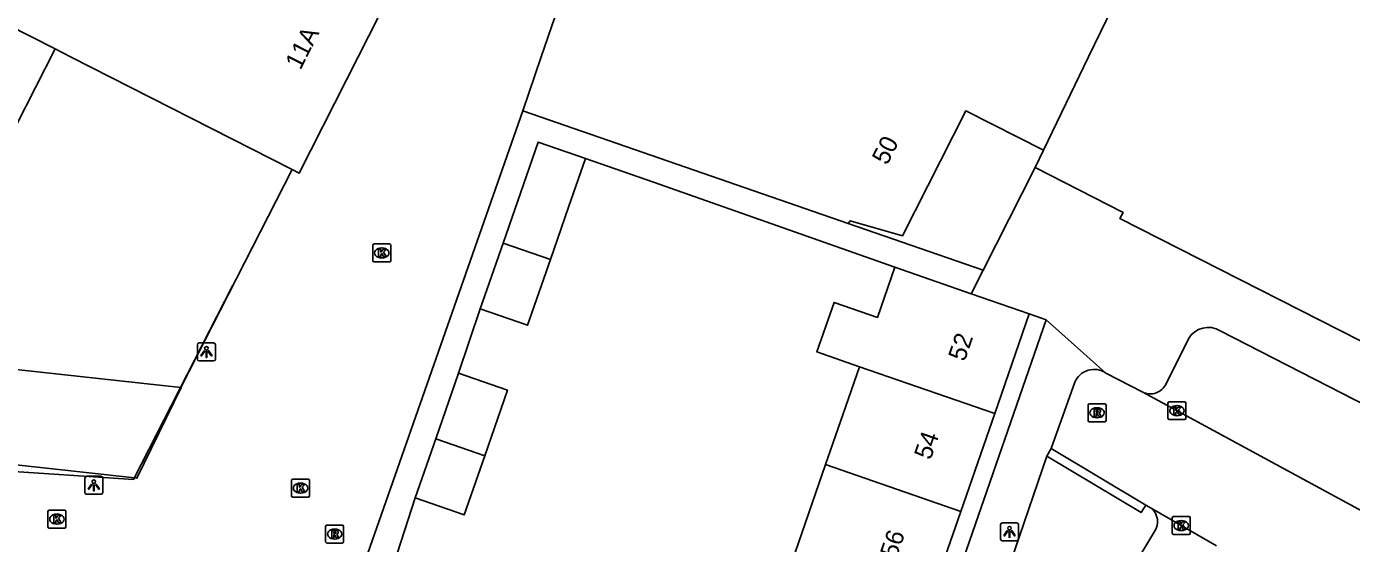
# Model space of a CAD drawing. Extents: x 160356 to 161355, y 381727 to 382845.
# Drawn here: x 160622.2 to 160696, y 382222.9 to 382251.7 of the extents above; entities that cross this region are included whole.
import ezdxf

# ---------------------------------------------------------------- set-up
doc = ezdxf.new("R2010")
doc.units = 0
for name, color, linetype in [('IMGEO_Kolk', 7, 'Continuous'), ('IMGEO_Lichtpunt', 7, 'Continuous'), ('IMGEO_Muur', 7, 'Continuous'), ('IMGEO_Pand', 7, 'Continuous'), ('IMGEO_Pand_nummerreeks', 7, 'Continuous'), ('IMGEO_Parkeervlak_open', 7, 'Continuous'), ('IMGEO_Rijbaan_lokaal_open', 7, 'Continuous'), ('IMGEO_Rioolput', 7, 'Continuous'), ('IMGEO_Voetpad_open', 7, 'Continuous'), ('IMGEO_Woonerf_open', 7, 'Continuous')]:
    doc.layers.add(name, color=color, linetype=linetype)

msp = doc.modelspace()

# ---------------------------------------------------------------- linework, layer by layer
at = {"layer": 'IMGEO_Kolk'}
for p, q in [((160641.546, 382239.579), (160642.398, 382239.579)), ((160641.471, 382238.653), (160641.471, 382239.505)), ((160641.982, 382238.799), (160641.957, 382238.799)), ((160641.959, 382239.359), (160641.984, 382239.359)), ((160642.472, 382239.505), (160642.472, 382238.653)), ((160642.398, 382238.579), (160641.546, 382238.579)), ((160685.761, 382229.869), (160685.761, 382230.721)), ((160685.836, 382230.795), (160686.688, 382230.795)), ((160686.762, 382230.721), (160686.762, 382229.869)), ((160686.272, 382230.015), (160686.247, 382230.015)), ((160686.249, 382230.575), (160686.274, 382230.575)), ((160686.688, 382229.795), (160685.836, 382229.795)), ((160636.946, 382225.556), (160636.946, 382226.408)), ((160637.021, 382226.482), (160637.873, 382226.482)), ((160637.434, 382226.262), (160637.459, 382226.262)), ((160637.947, 382226.408), (160637.947, 382225.556)), ((160637.457, 382225.702), (160637.432, 382225.702)), ((160637.873, 382225.482), (160637.021, 382225.482)), ((160623.377, 382223.828), (160623.377, 382224.68)), ((160623.452, 382224.754), (160624.304, 382224.754)), ((160623.865, 382224.534), (160623.89, 382224.534)), ((160624.378, 382224.68), (160624.378, 382223.828)), ((160686, 382223.47), (160686, 382224.322)), ((160686.075, 382224.396), (160686.927, 382224.396)), ((160686.488, 382224.176), (160686.513, 382224.176)), ((160687.001, 382224.322), (160687.001, 382223.47)), ((160624.304, 382223.754), (160623.452, 382223.754)), ((160623.888, 382223.974), (160623.863, 382223.974)), ((160686.927, 382223.396), (160686.075, 382223.396)), ((160686.511, 382223.616), (160686.486, 382223.616))]:
    msp.add_line(p, q, dxfattribs=at)
for points in [[(160641.546, 382239.579), (160642.398, 382239.579)], [(160641.471, 382238.653), (160641.471, 382239.505)], [(160641.792, 382239.279), (160641.915, 382239.279), (160641.915, 382239.128), (160642.045, 382239.279), (160642.209, 382239.279), (160642.063, 382239.128), (160642.216, 382238.879), (160642.064, 382238.879), (160641.979, 382239.043), (160641.915, 382238.976), (160641.915, 382238.879), (160641.792, 382238.879), (160641.792, 382239.279)], [(160642.472, 382239.505), (160642.472, 382238.653)], [(160642.398, 382238.579), (160641.546, 382238.579)], [(160685.761, 382229.869), (160685.761, 382230.721)], [(160685.836, 382230.795), (160686.688, 382230.795)], [(160686.762, 382230.721), (160686.762, 382229.869)], [(160686.082, 382230.495), (160686.205, 382230.495), (160686.205, 382230.344), (160686.335, 382230.495), (160686.499, 382230.495), (160686.353, 382230.344), (160686.506, 382230.095), (160686.354, 382230.095), (160686.269, 382230.259), (160686.205, 382230.192), (160686.205, 382230.095), (160686.082, 382230.095), (160686.082, 382230.495)], [(160686.688, 382229.795), (160685.836, 382229.795)], [(160636.946, 382225.556), (160636.946, 382226.408)], [(160637.021, 382226.482), (160637.873, 382226.482)], [(160637.947, 382226.408), (160637.947, 382225.556)], [(160637.267, 382226.182), (160637.39, 382226.182), (160637.39, 382226.031), (160637.52, 382226.182), (160637.684, 382226.182), (160637.538, 382226.031), (160637.691, 382225.782), (160637.539, 382225.782), (160637.454, 382225.946), (160637.39, 382225.879), (160637.39, 382225.782), (160637.267, 382225.782), (160637.267, 382226.182)], [(160637.873, 382225.482), (160637.021, 382225.482)], [(160623.377, 382223.828), (160623.377, 382224.68)], [(160623.452, 382224.754), (160624.304, 382224.754)], [(160623.698, 382224.454), (160623.821, 382224.454), (160623.821, 382224.303), (160623.951, 382224.454), (160624.115, 382224.454), (160623.969, 382224.303), (160624.122, 382224.054), (160623.97, 382224.054), (160623.885, 382224.218), (160623.821, 382224.151), (160623.821, 382224.054), (160623.698, 382224.054), (160623.698, 382224.454)], [(160624.378, 382224.68), (160624.378, 382223.828)], [(160686, 382223.47), (160686, 382224.322)], [(160686.075, 382224.396), (160686.927, 382224.396)], [(160686.321, 382224.096), (160686.444, 382224.096), (160686.444, 382223.945), (160686.574, 382224.096), (160686.738, 382224.096), (160686.592, 382223.945), (160686.745, 382223.696), (160686.593, 382223.696), (160686.508, 382223.86), (160686.444, 382223.793), (160686.444, 382223.696), (160686.321, 382223.696), (160686.321, 382224.096)], [(160687.001, 382224.322), (160687.001, 382223.47)], [(160624.304, 382223.754), (160623.452, 382223.754)], [(160686.927, 382223.396), (160686.075, 382223.396)]]:
    msp.add_lwpolyline(points, dxfattribs=at)
for centre, start, end in [((160641.548, 382239.503), 91.55205, 178.44795), ((160641.548, 382239.503), 91.55205, 178.44795), ((160642.396, 382239.503), 1.55205, 88.44795), ((160642.396, 382239.503), 1.55205, 88.44795), ((160641.548, 382238.655), 181.55205, 268.44795), ((160641.548, 382238.655), 181.55205, 268.44795), ((160642.396, 382238.655), 271.55205, 358.44795), ((160642.396, 382238.655), 271.55205, 358.44795), ((160685.838, 382230.719), 91.55205, 178.44795), ((160685.838, 382230.719), 91.55205, 178.44795), ((160686.686, 382230.719), 1.55205, 88.44795), ((160686.686, 382230.719), 1.55205, 88.44795), ((160685.838, 382229.871), 181.55205, 268.44795), ((160685.838, 382229.871), 181.55205, 268.44795), ((160686.686, 382229.871), 271.55205, 358.44795), ((160686.686, 382229.871), 271.55205, 358.44795), ((160637.023, 382226.406), 91.55205, 178.44795), ((160637.023, 382226.406), 91.55205, 178.44795), ((160637.871, 382226.406), 1.55205, 88.44795), ((160637.871, 382226.406), 1.55205, 88.44795), ((160637.023, 382225.558), 181.55205, 268.44795), ((160637.023, 382225.558), 181.55205, 268.44795), ((160637.871, 382225.558), 271.55205, 358.44795), ((160637.871, 382225.558), 271.55205, 358.44795), ((160623.454, 382224.678), 91.55205, 178.44795), ((160623.454, 382224.678), 91.55205, 178.44795), ((160624.302, 382224.678), 1.55205, 88.44795), ((160624.302, 382224.678), 1.55205, 88.44795), ((160686.077, 382224.32), 91.55205, 178.44795), ((160686.077, 382224.32), 91.55205, 178.44795), ((160686.925, 382224.32), 1.55205, 88.44795), ((160686.925, 382224.32), 1.55205, 88.44795), ((160623.454, 382223.83), 181.55205, 268.44795), ((160623.454, 382223.83), 181.55205, 268.44795), ((160624.302, 382223.83), 271.55205, 358.44795), ((160624.302, 382223.83), 271.55205, 358.44795), ((160686.077, 382223.472), 181.55205, 268.44795), ((160686.077, 382223.472), 181.55205, 268.44795), ((160686.925, 382223.472), 271.55205, 358.44795), ((160686.925, 382223.472), 271.55205, 358.44795)]:
    msp.add_arc(centre, 0.0765, start, end, dxfattribs=at)
for centre, major_axis, ratio, start_param, end_param in [((160641.958, 382239.079), (-0.387, 0.002), 0.722429, 4.712389, 7.853982), ((160641.983, 382239.079), (-0.39, 0.002), 0.717154, 1.570796, 4.712389), ((160686.248, 382230.295), (-0.387, 0.002), 0.722429, 4.712389, 7.853982), ((160686.273, 382230.295), (-0.39, 0.002), 0.717154, 1.570796, 4.712389), ((160637.433, 382225.982), (-0.387, 0.002), 0.722429, 4.712389, 7.853982), ((160637.458, 382225.982), (-0.39, 0.002), 0.717154, 1.570796, 4.712389), ((160623.864, 382224.254), (-0.387, 0.002), 0.722429, 4.712389, 7.853982), ((160623.889, 382224.254), (-0.39, 0.002), 0.717154, 1.570796, 4.712389), ((160686.487, 382223.896), (-0.387, 0.002), 0.722429, 4.712389, 7.853982), ((160686.512, 382223.896), (-0.39, 0.002), 0.717154, 1.570796, 4.712389)]:
    msp.add_ellipse(centre, major_axis=major_axis, ratio=ratio, start_param=start_param, end_param=end_param, dxfattribs=at)
at = {"layer": 'IMGEO_Lichtpunt'}
for p, q in [((160631.705, 382233.97), (160631.705, 382233.163)), ((160631.705, 382233.97), (160631.705, 382233.163)), ((160632.607, 382234.065), (160631.799, 382234.065)), ((160632.607, 382234.065), (160631.799, 382234.065)), ((160632.701, 382233.163), (160632.701, 382233.97)), ((160632.701, 382233.163), (160632.701, 382233.97)), ((160631.799, 382233.069), (160632.607, 382233.069)), ((160631.799, 382233.069), (160632.607, 382233.069)), ((160625.433, 382226.543), (160625.433, 382225.736)), ((160625.433, 382226.543), (160625.433, 382225.736)), ((160626.335, 382226.638), (160625.527, 382226.638)), ((160626.335, 382226.638), (160625.527, 382226.638)), ((160626.429, 382225.736), (160626.429, 382226.543)), ((160626.429, 382225.736), (160626.429, 382226.543)), ((160625.527, 382225.642), (160626.335, 382225.642)), ((160625.527, 382225.642), (160626.335, 382225.642)), ((160677.336, 382224.044), (160676.528, 382224.044)), ((160677.336, 382224.044), (160676.528, 382224.044)), ((160676.434, 382223.949), (160676.434, 382223.142)), ((160676.434, 382223.949), (160676.434, 382223.142)), ((160677.43, 382223.142), (160677.43, 382223.949)), ((160677.43, 382223.142), (160677.43, 382223.949)), ((160676.528, 382223.048), (160677.336, 382223.048)), ((160676.528, 382223.048), (160677.336, 382223.048))]:
    msp.add_line(p, q, dxfattribs=at)
for points in [[(160632.079, 382233.634), (160632.118, 382233.606), (160631.93, 382233.344), (160631.892, 382233.371), (160632.079, 382233.634)], [(160632.291, 382233.606), (160632.329, 382233.633), (160632.516, 382233.371), (160632.477, 382233.343), (160632.291, 382233.606)], [(160632.181, 382233.586), (160632.228, 382233.586), (160632.228, 382233.264), (160632.181, 382233.264), (160632.181, 382233.586)], [(160625.807, 382226.207), (160625.846, 382226.179), (160625.658, 382225.917), (160625.62, 382225.944), (160625.807, 382226.207)], [(160625.909, 382226.159), (160625.956, 382226.159), (160625.956, 382225.837), (160625.909, 382225.837), (160625.909, 382226.159)], [(160626.019, 382226.179), (160626.057, 382226.206), (160626.244, 382225.944), (160626.205, 382225.916), (160626.019, 382226.179)], [(160676.808, 382223.613), (160676.847, 382223.585), (160676.659, 382223.323), (160676.621, 382223.35), (160676.808, 382223.613)], [(160676.91, 382223.565), (160676.957, 382223.565), (160676.957, 382223.243), (160676.91, 382223.243), (160676.91, 382223.565)], [(160677.02, 382223.585), (160677.058, 382223.612), (160677.245, 382223.35), (160677.206, 382223.322), (160677.02, 382223.585)]]:
    msp.add_lwpolyline(points, dxfattribs=at)
for centre in [(160632.204, 382233.768), (160625.932, 382226.341), (160676.933, 382223.747)]:
    msp.add_circle(centre, 0.0994, dxfattribs=at)
for centre, start, end in [((160631.799, 382233.97), 90, 180), ((160631.799, 382233.97), 90, 180), ((160632.607, 382233.97), 0, 90), ((160632.607, 382233.97), 0, 90), ((160631.799, 382233.163), 180, 270), ((160631.799, 382233.163), 180, 270), ((160632.607, 382233.163), 270, 0), ((160632.607, 382233.163), 270, 360), ((160625.527, 382226.543), 90, 180), ((160625.527, 382226.543), 90, 180), ((160626.335, 382226.543), 0, 90), ((160626.335, 382226.543), 0, 90), ((160625.527, 382225.736), 180, 270), ((160625.527, 382225.736), 180, 270), ((160626.335, 382225.736), 270, 0), ((160626.335, 382225.736), 270, 360), ((160676.528, 382223.949), 90, 180), ((160676.528, 382223.949), 90, 180), ((160677.336, 382223.949), 0, 90), ((160677.336, 382223.949), 0, 90), ((160676.528, 382223.142), 180, 270), ((160676.528, 382223.142), 180, 270), ((160677.336, 382223.142), 270, 0), ((160677.336, 382223.142), 270, 360)]:
    msp.add_arc(centre, 0.0946, start, end, dxfattribs=at)
at = {"layer": 'IMGEO_Muur'}
msp.add_lwpolyline([(160618.701, 382227.096), (160628.15, 382226.469), (160633.664, 382237.246)], dxfattribs=at)
at = {"layer": 'IMGEO_Pand'}
for points in [[(160649.821, 382247), (160650.851, 382250), (160656.765, 382267.218), (160658.261, 382266.458)], [(160610.389, 382257.243), (160604.886, 382246.452), (160618.279, 382239.673), (160623.772, 382250.439)], [(160610.389, 382257.243), (160623.772, 382250.439)], [(160636.978, 382243.724), (160637.372, 382243.524), (160640.653, 382250), (160643.057, 382254.744)], [(160683.018, 382253.486), (160681.335, 382250), (160678.823, 382244.8)], [(160623.772, 382250.439), (160624.635, 382250), (160636.978, 382243.724)], [(160649.821, 382247), (160667.947, 382240.726)], [(160678.823, 382244.8), (160674.502, 382246.994), (160670.969, 382240.037), (160668.067, 382240.875), (160667.947, 382240.726)], [(160653.317, 382244.343), (160650.687, 382245.257), (160648.731, 382239.631)], [(160678.357, 382243.832), (160678.823, 382244.8)], [(160651.361, 382238.718), (160652.373, 382241.628), (160653.317, 382244.343)], [(160678.357, 382243.832), (160683.264, 382241.34), (160683.087, 382240.991), (160699.802, 382232.502), (160699.942, 382232.777)], [(160648.731, 382239.631), (160647.457, 382235.967)], [(160651.361, 382238.718), (160648.731, 382239.631)], [(160647.457, 382235.967), (160650.087, 382235.053), (160651.361, 382238.718)], [(160670.547, 382238.283), (160669.579, 382235.489), (160667.168, 382236.324), (160666.212, 382233.565), (160668.574, 382232.745)], [(160674.799, 382236.81), (160670.547, 382238.283)], [(160678.036, 382235.688), (160674.799, 382236.81)], [(160678.036, 382235.688), (160676.111, 382230.13)], [(160628.19, 382226.548), (160620.242, 382227.418), (160620.574, 382232.705), (160630.77, 382231.589)], [(160646.244, 382232.378), (160644.978, 382228.734)], [(160647.706, 382227.787), (160648.972, 382231.429), (160646.244, 382232.378)], [(160668.574, 382232.745), (160667.661, 382230.11), (160666.688, 382227.301)], [(160676.111, 382230.13), (160668.574, 382232.745)], [(160630.77, 382231.589), (160630.801, 382231.586), (160628.336, 382226.532), (160628.19, 382226.548)], [(160676.111, 382230.13), (160674.225, 382224.686)], [(160644.978, 382228.734), (160643.831, 382225.435)], [(160644.978, 382228.734), (160647.706, 382227.787)], [(160643.831, 382225.435), (160646.559, 382224.487), (160647.706, 382227.787)], [(160666.688, 382227.301), (160664.802, 382221.856)], [(160674.225, 382224.686), (160666.688, 382227.301)], [(160674.225, 382224.686), (160672.339, 382219.241)]]:
    msp.add_lwpolyline(points, dxfattribs=at)
at = {"layer": 'IMGEO_Parkeervlak_open'}
msp.add_lwpolyline([(160683.69, 382221.366), (160685.004, 382223.565)], dxfattribs=at)
msp.add_arc((160684.205, 382224.119), 0.973, 325.26056, 49.76086, dxfattribs=at)
at = {"layer": 'IMGEO_Rijbaan_lokaal_open'}
for points in [[(160624.54, 382174.828), (160649.821, 382247)], [(160630.77, 382231.589), (160636.978, 382243.724)], [(160682.3, 382232.389), (160684.352, 382231.328)], [(160679.264, 382228.194), (160680.577, 382231.881)], [(160702.061, 382221.736), (160684.352, 382231.328)], [(160684.525, 382225.041), (160679.264, 382228.194)], [(160618.701, 382227.096), (160628.15, 382226.469), (160628.19, 382226.548)], [(160684.833, 382224.862), (160684.525, 382225.041)], [(160684.833, 382224.862), (160688.458, 382222.765)]]:
    msp.add_lwpolyline(points, dxfattribs=at)
msp.add_arc((160681.643, 382231.44), 1.154, 55.30894, 157.54574, dxfattribs=at)
at = {"layer": 'IMGEO_Rioolput'}
for p, q in [((160681.384, 382230.678), (160682.236, 382230.678)), ((160681.309, 382229.752), (160681.309, 382230.604)), ((160681.797, 382230.458), (160681.822, 382230.458)), ((160682.31, 382230.604), (160682.31, 382229.752)), ((160682.236, 382229.678), (160681.384, 382229.678)), ((160681.82, 382229.898), (160681.795, 382229.898)), ((160638.845, 382222.998), (160638.845, 382223.85)), ((160638.92, 382223.924), (160639.772, 382223.924)), ((160639.333, 382223.704), (160639.358, 382223.704)), ((160639.846, 382223.85), (160639.846, 382222.998)), ((160639.772, 382222.924), (160638.92, 382222.924)), ((160639.356, 382223.144), (160639.331, 382223.144))]:
    msp.add_line(p, q, dxfattribs=at)
for points in [[(160681.384, 382230.678), (160682.236, 382230.678)], [(160681.309, 382229.752), (160681.309, 382230.604)], [(160681.898, 382230.376), (160681.646, 382230.378), (160681.646, 382229.978)], [(160681.646, 382229.978), (160681.77, 382229.978), (160681.77, 382230.14), (160681.781, 382230.14)], [(160681.824, 382230.297), (160681.77, 382230.297), (160681.77, 382230.216)], [(160681.77, 382230.216), (160681.822, 382230.216)], [(160681.828, 382230.111), (160681.899, 382229.978), (160682.039, 382229.978), (160681.974, 382230.104)], [(160682.31, 382230.604), (160682.31, 382229.752)], [(160682.236, 382229.678), (160681.384, 382229.678)], [(160638.845, 382222.998), (160638.845, 382223.85)], [(160638.92, 382223.924), (160639.772, 382223.924)], [(160639.434, 382223.622), (160639.182, 382223.624), (160639.182, 382223.224)], [(160639.182, 382223.224), (160639.306, 382223.224), (160639.306, 382223.386), (160639.317, 382223.386)], [(160639.36, 382223.543), (160639.306, 382223.543), (160639.306, 382223.462)], [(160639.306, 382223.462), (160639.358, 382223.462)], [(160639.364, 382223.357), (160639.435, 382223.224), (160639.575, 382223.224), (160639.51, 382223.35)], [(160639.846, 382223.85), (160639.846, 382222.998)], [(160639.772, 382222.924), (160638.92, 382222.924)]]:
    msp.add_lwpolyline(points, dxfattribs=at)
for centre, radius, start, end in [((160681.386, 382230.602), 0.0765, 91.55205, 178.44795), ((160681.386, 382230.602), 0.0765, 91.55205, 178.44795), ((160682.234, 382230.602), 0.0765, 1.55205, 88.44795), ((160682.234, 382230.602), 0.0765, 1.55205, 88.44795), ((160681.78, 382230.087), 0.0533, 26.02933, 88.69889), ((160681.806, 382230.405), 0.19, 274.7715, 282.96867), ((160681.83, 382230.201), 0.0964, 77.00612, 93.18647), ((160681.844, 382230.258), 0.0378, 276.66336, 79.67722), ((160681.897, 382230.266), 0.109, 350.36119, 89.41601), ((160681.895, 382230.266), 0.112, 277.58423, 350.98172), ((160681.879, 382230.051), 0.108, 29.51342, 73.79051), ((160681.386, 382229.754), 0.0765, 181.55205, 268.44795), ((160681.386, 382229.754), 0.0765, 181.55205, 268.44795), ((160682.234, 382229.754), 0.0765, 271.55205, 358.44795), ((160682.234, 382229.754), 0.0765, 271.55205, 358.44795), ((160638.922, 382223.848), 0.0765, 91.55205, 178.44795), ((160638.922, 382223.848), 0.0765, 91.55205, 178.44795), ((160639.316, 382223.333), 0.0533, 26.02933, 88.69889), ((160639.342, 382223.651), 0.19, 274.7715, 282.96867), ((160639.366, 382223.447), 0.0964, 77.00612, 93.18647), ((160639.38, 382223.504), 0.0378, 276.66336, 79.67722), ((160639.433, 382223.512), 0.109, 350.36119, 89.41601), ((160639.431, 382223.512), 0.112, 277.58423, 350.98172), ((160639.415, 382223.297), 0.108, 29.51342, 73.79051), ((160639.77, 382223.848), 0.0765, 1.55205, 88.44795), ((160639.77, 382223.848), 0.0765, 1.55205, 88.44795), ((160638.922, 382223), 0.0765, 181.55205, 268.44795), ((160638.922, 382223), 0.0765, 181.55205, 268.44795), ((160639.77, 382223), 0.0765, 271.55205, 358.44795), ((160639.77, 382223), 0.0765, 271.55205, 358.44795)]:
    msp.add_arc(centre, radius, start, end, dxfattribs=at)
for centre, major_axis, ratio, start_param, end_param in [((160681.796, 382230.178), (-0.387, 0.002), 0.722429, 4.712389, 7.853982), ((160681.821, 382230.178), (-0.39, 0.002), 0.717154, 1.570796, 4.712389), ((160639.332, 382223.424), (-0.387, 0.002), 0.722429, 4.712389, 7.853982), ((160639.357, 382223.424), (-0.39, 0.002), 0.717154, 1.570796, 4.712389)]:
    msp.add_ellipse(centre, major_axis=major_axis, ratio=ratio, start_param=start_param, end_param=end_param, dxfattribs=at)
at = {"layer": 'IMGEO_Voetpad_open'}
for points in [[(160670.547, 382238.283), (160657.113, 382243.023), (160653.317, 382244.343)], [(160675.465, 382238.124), (160678.357, 382243.832)], [(160667.947, 382240.726), (160675.465, 382238.124)], [(160675.465, 382238.124), (160674.799, 382236.81)], [(160647.457, 382235.967), (160646.244, 382232.378)], [(160678.979, 382235.356), (160656.273, 382169.8)], [(160678.979, 382235.356), (160678.036, 382235.688)], [(160682.3, 382232.389), (160678.979, 382235.356)], [(160688.676, 382234.75), (160701.423, 382228.212)], [(160685.652, 382231.783), (160686.904, 382234.301)], [(160679.01, 382227.764), (160676.985, 382221.847)], [(160679.264, 382228.194), (160679.01, 382227.764)], [(160643.831, 382225.435), (160642.459, 382221.185)]]:
    msp.add_lwpolyline(points, dxfattribs=at)
for centre, radius, start, end in [((160688.016, 382233.635), 1.296, 59.37343, 149.06395), ((160684.776, 382232.201), 0.971, 244.10733, 334.47276)]:
    msp.add_arc(centre, radius, start, end, dxfattribs=at)
at = {"layer": 'IMGEO_Woonerf_open'}
msp.add_lwpolyline([(160684.525, 382225.041), (160684.262, 382224.616), (160679.01, 382227.764)], dxfattribs=at)

# ---------------------------------------------------------------- texts
at = {"layer": 'IMGEO_Pand_nummerreeks'}
for s, rotation, p in [('11A', 63.12849, (160637.438, 382249.228)), ('50', 63.077, (160670.117, 382243.924)), ('52', 70.8978, (160674.434, 382232.989)), ('54', 70.8978, (160672.536, 382227.509)), ('56', 70.89573, (160670.638, 382222.026))]:
    msp.add_text(s, height=1, rotation=rotation, dxfattribs=at).set_placement(p)

doc.saveas('drawing.dxf')
